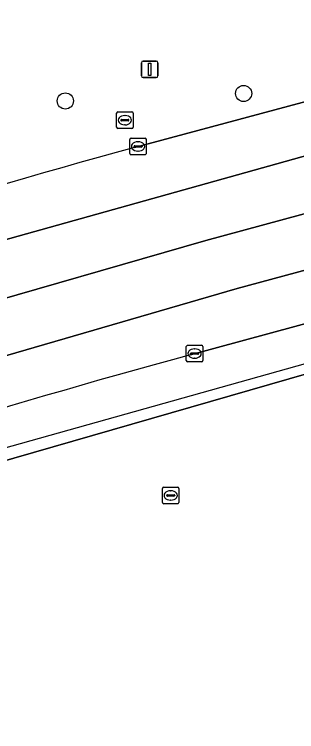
# Model space of a CAD drawing. Extents: x 160806 to 161707, y 383696 to 384148.
# Drawn here: x 161175.82 to 161192.89, y 383864.57 to 383907.97 of the extents above; entities that cross this region are included whole.
import ezdxf

# ---------------------------------------------------------------- set-up
doc = ezdxf.new("R2010")
doc.units = 0
for name, color, linetype in [('IMGEO_Berm_groen', 7, 'Continuous'), ('IMGEO_Boom', 7, 'Continuous'), ('IMGEO_Hek', 7, 'Continuous'), ('IMGEO_Kolk', 7, 'Continuous'), ('IMGEO_Lichtmast', 7, 'Continuous'), ('IMGEO_Parkeervlak_gesloten', 7, 'Continuous'), ('IMGEO_Rijbaan_lokaal_gesloten', 7, 'Continuous'), ('IMGEO_Rioolput', 7, 'Continuous')]:
    doc.layers.add(name, color=color, linetype=linetype)

msp = doc.modelspace()

# ---------------------------------------------------------------- linework, layer by layer
at = {"layer": 'IMGEO_Berm_groen'}
for points in [[(161183.078, 383899.918), (161208.547, 383906.748)], [(161210.528, 383893.911), (161202.577, 383891.757), (161186.478, 383887.375)], [(161154.726, 383875.195), (161172.78, 383880.791), (161172.938, 383880.699), (161173.388, 383880.436), (161207.895, 383890.385), (161209.16, 383890.706), (161209.368, 383890.763), (161211.225, 383891.023), (161213.234, 383891.192), (161215.218, 383891.321), (161217.366, 383891.458), (161217.941, 383891.494), (161218.247, 383891.514), (161218.659, 383891.573), (161219.02, 383891.689)]]:
    msp.add_lwpolyline(points, dxfattribs=at)
for centre, radius, start, end in [((161267.263, 383581.253), 340.848, 105.31933, 108.55033), ((161320.122, 383400.823), 517.569, 105.35415, 109.39437), ((161303.209, 383456.87), 446.05, 105.17088, 109.85184)]:
    msp.add_arc(centre, radius, start, end, dxfattribs=at)
at = {"layer": 'IMGEO_Boom'}
for centre in [(161189.681, 383903.185), (161178.905, 383902.732)]:
    msp.add_circle(centre, 0.489, dxfattribs=at)
at = {"layer": 'IMGEO_Hek'}
msp.add_lwpolyline([(161157.305, 383865.587), (161154.295, 383875.329), (161172.72, 383881.039), (161203.268, 383889.615)], dxfattribs=at)
at = {"layer": 'IMGEO_Kolk'}
for p, q in [((161182.874, 383900.482), (161183.726, 383900.482)), ((161182.799, 383899.556), (161182.799, 383900.408)), ((161183.101, 383900.025), (161183.499, 383900.025)), ((161183.287, 383900.262), (161183.312, 383900.262)), ((161183.8, 383900.408), (161183.8, 383899.556)), ((161183.058, 383899.976), (161183.058, 383899.988)), ((161183.496, 383899.939), (161183.098, 383899.939)), ((161183.31, 383899.702), (161183.285, 383899.702)), ((161183.542, 383899.988), (161183.542, 383899.976)), ((161183.726, 383899.482), (161182.874, 383899.482)), ((161186.218, 383887.021), (161186.218, 383887.873)), ((161186.293, 383887.947), (161187.145, 383887.947)), ((161187.219, 383887.873), (161187.219, 383887.021)), ((161186.477, 383887.441), (161186.477, 383887.453)), ((161186.915, 383887.404), (161186.517, 383887.404)), ((161186.52, 383887.49), (161186.918, 383887.49)), ((161186.706, 383887.727), (161186.731, 383887.727)), ((161186.961, 383887.453), (161186.961, 383887.441)), ((161186.729, 383887.167), (161186.704, 383887.167)), ((161187.145, 383886.947), (161186.293, 383886.947))]:
    msp.add_line(p, q, dxfattribs=at)
for points in [[(161182.874, 383900.482), (161183.726, 383900.482)], [(161182.799, 383899.556), (161182.799, 383900.408)], [(161183.8, 383900.408), (161183.8, 383899.556)], [(161183.726, 383899.482), (161182.874, 383899.482)], [(161186.218, 383887.021), (161186.218, 383887.873)], [(161186.293, 383887.947), (161187.145, 383887.947)], [(161187.219, 383887.873), (161187.219, 383887.021)], [(161187.145, 383886.947), (161186.293, 383886.947)]]:
    msp.add_lwpolyline(points, dxfattribs=at)
for centre, radius, start, end in [((161182.876, 383900.406), 0.0765, 91.552, 178.448), ((161182.876, 383900.406), 0.0765, 91.552, 178.448), ((161183.724, 383900.406), 0.0765, 1.552, 88.448), ((161183.724, 383900.406), 0.0765, 1.552, 88.448), ((161183.098, 383899.985), 0.0403, 85.8775, 175.7526), ((161183.503, 383899.987), 0.0386, 1.7309, 96.639), ((161183.095, 383899.975), 0.0366, 178.938, 274.7102), ((161183.499, 383899.982), 0.043, 264.8664, 352.4533), ((161182.876, 383899.558), 0.0765, 181.552, 268.448), ((161182.876, 383899.558), 0.0765, 181.552, 268.448), ((161183.724, 383899.558), 0.0765, 271.552, 358.448), ((161183.724, 383899.558), 0.0765, 271.552, 358.448), ((161186.295, 383887.871), 0.0765, 91.552, 178.448), ((161186.295, 383887.871), 0.0765, 91.552, 178.448), ((161187.143, 383887.871), 0.0765, 1.552, 88.448), ((161187.143, 383887.871), 0.0765, 1.552, 88.448), ((161186.517, 383887.45), 0.0403, 85.8775, 175.7526), ((161186.514, 383887.44), 0.0366, 178.938, 274.7102), ((161186.918, 383887.447), 0.043, 264.8664, 352.4533), ((161186.922, 383887.452), 0.0386, 1.7309, 96.639), ((161186.295, 383887.023), 0.0765, 181.552, 268.448), ((161186.295, 383887.023), 0.0765, 181.552, 268.448), ((161187.143, 383887.023), 0.0765, 271.552, 358.448), ((161187.143, 383887.023), 0.0765, 271.552, 358.448)]:
    msp.add_arc(centre, radius, start, end, dxfattribs=at)
for centre, major_axis, ratio, start_param, end_param in [((161183.286, 383899.982), (-0.387, 0.002), 0.722429, 4.712389, 7.853982), ((161183.311, 383899.982), (-0.39, 0.002), 0.717154, 1.570796, 4.712389), ((161186.705, 383887.447), (-0.387, 0.002), 0.722429, 4.712389, 7.853982), ((161186.73, 383887.447), (-0.39, 0.002), 0.717154, 1.570796, 4.712389)]:
    msp.add_ellipse(centre, major_axis=major_axis, ratio=ratio, start_param=start_param, end_param=end_param, dxfattribs=at)
at = {"layer": 'IMGEO_Lichtmast'}
for p, q in [((161183.508, 383904.247), (161183.508, 383905.047)), ((161183.508, 383905.047), (161183.508, 383904.247)), ((161183.608, 383905.147), (161184.398, 383905.147)), ((161184.398, 383905.147), (161183.608, 383905.147)), ((161184.498, 383905.047), (161184.498, 383904.247)), ((161184.498, 383904.247), (161184.498, 383905.047)), ((161184.398, 383904.147), (161183.608, 383904.147)), ((161183.608, 383904.147), (161184.398, 383904.147))]:
    msp.add_line(p, q, dxfattribs=at)
msp.add_lwpolyline([(161183.928, 383905.022), (161184.078, 383905.022), (161184.078, 383904.272), (161183.928, 383904.272), (161183.928, 383905.022)], dxfattribs=at)
for centre, start, end in [((161183.608, 383905.047), 90, 180), ((161183.608, 383905.047), 90, 180), ((161184.398, 383905.047), 0, 90), ((161184.398, 383905.047), 360, 90), ((161183.608, 383904.247), 180, 270), ((161183.608, 383904.247), 180, 270), ((161184.398, 383904.247), 270, 0), ((161184.398, 383904.247), 270, 0)]:
    msp.add_arc(centre, 0.1, start, end, dxfattribs=at)
at = {"layer": 'IMGEO_Parkeervlak_gesloten'}
msp.add_lwpolyline([(161217.351, 383883.015), (161218.519, 383883.348), (161221.051, 383884.012), (161217.366, 383891.458), (161215.218, 383891.321), (161213.234, 383891.192), (161211.225, 383891.023), (161209.368, 383890.763), (161209.16, 383890.706), (161207.895, 383890.385), (161173.388, 383880.436), (161160.232, 383857.043), (161158.729, 383854.379), (161158.464, 383853.987), (161158.117, 383853.576), (161153.573, 383848.966), (161152.666, 383848.01), (161205.617, 383864.517), (161207.061, 383867.144), (161207.224, 383867.441), (161212.857, 383877.425)], dxfattribs=at)
at = {"layer": 'IMGEO_Rijbaan_lokaal_gesloten'}
for points in [[(161213.153, 383904.691), (161212.251, 383907.745), (161208.547, 383906.748), (161183.078, 383899.918)], [(161148.254, 383889.022), (161142.214, 383886.781), (161143.232, 383883.37), (161143.575, 383883.512), (161146.383, 383884.743), (161148.269, 383885.583), (161150.127, 383886.226), (161152.034, 383886.918), (161155.814, 383888.224), (161159.601, 383889.504), (161173.645, 383893.895), (161196.949, 383900.39), (161211.883, 383904.41), (161213.153, 383904.691)], [(161214.709, 383894.287), (161215.277, 383897.503), (161215.028, 383898.347), (161189.294, 383891.393), (161174.166, 383886.995), (161163.764, 383883.81), (161154.369, 383880.657), (161147.808, 383878.255), (161145.964, 383877.441), (161145.116, 383877.053), (161145.945, 383874.273), (161146.332, 383874.416), (161151.735, 383876.413)], [(161186.478, 383887.375), (161202.577, 383891.757), (161210.528, 383893.911)]]:
    msp.add_lwpolyline(points, dxfattribs=at)
for points in [[(161214.088, 383901.528), (161213.153, 383904.691), (161211.883, 383904.41), (161196.949, 383900.39), (161173.645, 383893.895), (161159.601, 383889.504), (161155.814, 383888.224), (161152.034, 383886.918), (161150.127, 383886.226), (161148.269, 383885.583), (161146.383, 383884.743), (161143.575, 383883.512), (161143.232, 383883.37), (161144.172, 383880.216), (161144.681, 383880.444), (161146.576, 383881.284), (161148.429, 383882.073), (161151.326, 383883.114), (161162.606, 383886.956), (161172.114, 383889.9), (161187.391, 383894.279)], [(161215.028, 383898.347), (161214.088, 383901.528), (161187.391, 383894.279), (161172.114, 383889.9), (161162.606, 383886.956), (161151.326, 383883.114), (161148.429, 383882.073), (161146.576, 383881.284), (161144.681, 383880.444), (161144.172, 383880.216), (161145.116, 383877.053), (161145.964, 383877.441), (161147.808, 383878.255), (161154.369, 383880.657), (161163.764, 383883.81), (161174.166, 383886.995), (161189.294, 383891.393)]]:
    msp.add_lwpolyline(points, close=True, dxfattribs=at)
for centre, radius, start, end in [((161267.263, 383581.253), 340.848, 105.31933, 108.55033), ((161320.122, 383400.823), 517.569, 105.35415, 109.39437), ((161303.209, 383456.87), 446.05, 105.17088, 109.85184)]:
    msp.add_arc(centre, radius, start, end, dxfattribs=at)
at = {"layer": 'IMGEO_Rioolput'}
for p, q in [((161182.004, 383901.142), (161182.004, 383901.994)), ((161182.079, 383902.068), (161182.931, 383902.068)), ((161182.492, 383901.848), (161182.517, 383901.848)), ((161183.005, 383901.994), (161183.005, 383901.142)), ((161182.263, 383901.562), (161182.263, 383901.574)), ((161182.701, 383901.525), (161182.303, 383901.525)), ((161182.306, 383901.611), (161182.704, 383901.611)), ((161182.747, 383901.574), (161182.747, 383901.562)), ((161182.931, 383901.068), (161182.079, 383901.068)), ((161182.515, 383901.288), (161182.49, 383901.288)), ((161184.774, 383878.438), (161184.774, 383879.29)), ((161184.849, 383879.364), (161185.701, 383879.364)), ((161185.775, 383879.29), (161185.775, 383878.438)), ((161185.033, 383878.858), (161185.033, 383878.87)), ((161185.471, 383878.821), (161185.073, 383878.821)), ((161185.076, 383878.907), (161185.474, 383878.907)), ((161185.262, 383879.144), (161185.287, 383879.144)), ((161185.517, 383878.87), (161185.517, 383878.858)), ((161185.701, 383878.364), (161184.849, 383878.364)), ((161185.285, 383878.584), (161185.26, 383878.584))]:
    msp.add_line(p, q, dxfattribs=at)
for points in [[(161182.004, 383901.142), (161182.004, 383901.994)], [(161182.079, 383902.068), (161182.931, 383902.068)], [(161183.005, 383901.994), (161183.005, 383901.142)], [(161182.931, 383901.068), (161182.079, 383901.068)], [(161184.774, 383878.438), (161184.774, 383879.29)], [(161184.849, 383879.364), (161185.701, 383879.364)], [(161185.775, 383879.29), (161185.775, 383878.438)], [(161185.701, 383878.364), (161184.849, 383878.364)]]:
    msp.add_lwpolyline(points, dxfattribs=at)
for centre, radius, start, end in [((161182.081, 383901.992), 0.0765, 91.552, 178.448), ((161182.081, 383901.992), 0.0765, 91.552, 178.448), ((161182.929, 383901.992), 0.0765, 1.552, 88.448), ((161182.929, 383901.992), 0.0765, 1.552, 88.448), ((161182.303, 383901.571), 0.0403, 85.8775, 175.7526), ((161182.3, 383901.561), 0.0366, 178.938, 274.7102), ((161182.704, 383901.568), 0.043, 264.8664, 352.4533), ((161182.708, 383901.573), 0.0386, 1.7309, 96.639), ((161182.081, 383901.144), 0.0765, 181.552, 268.448), ((161182.081, 383901.144), 0.0765, 181.552, 268.448), ((161182.929, 383901.144), 0.0765, 271.552, 358.448), ((161182.929, 383901.144), 0.0765, 271.552, 358.448), ((161184.851, 383879.288), 0.0765, 91.552, 178.448), ((161184.851, 383879.288), 0.0765, 91.552, 178.448), ((161185.699, 383879.288), 0.0765, 1.552, 88.448), ((161185.699, 383879.288), 0.0765, 1.552, 88.448), ((161185.073, 383878.867), 0.0403, 85.8775, 175.7526), ((161185.07, 383878.857), 0.0366, 178.938, 274.7102), ((161185.474, 383878.864), 0.043, 264.8664, 352.4533), ((161185.478, 383878.869), 0.0386, 1.7309, 96.639), ((161184.851, 383878.44), 0.0765, 181.552, 268.448), ((161184.851, 383878.44), 0.0765, 181.552, 268.448), ((161185.699, 383878.44), 0.0765, 271.552, 358.448), ((161185.699, 383878.44), 0.0765, 271.552, 358.448)]:
    msp.add_arc(centre, radius, start, end, dxfattribs=at)
for centre, major_axis, ratio, start_param, end_param in [((161182.491, 383901.568), (-0.387, 0.002), 0.722429, 4.712389, 7.853982), ((161182.516, 383901.568), (-0.39, 0.002), 0.717154, 1.570796, 4.712389), ((161185.261, 383878.864), (-0.387, 0.002), 0.722429, 4.712389, 7.853982), ((161185.286, 383878.864), (-0.39, 0.002), 0.717154, 1.570796, 4.712389)]:
    msp.add_ellipse(centre, major_axis=major_axis, ratio=ratio, start_param=start_param, end_param=end_param, dxfattribs=at)

doc.saveas('drawing.dxf')
